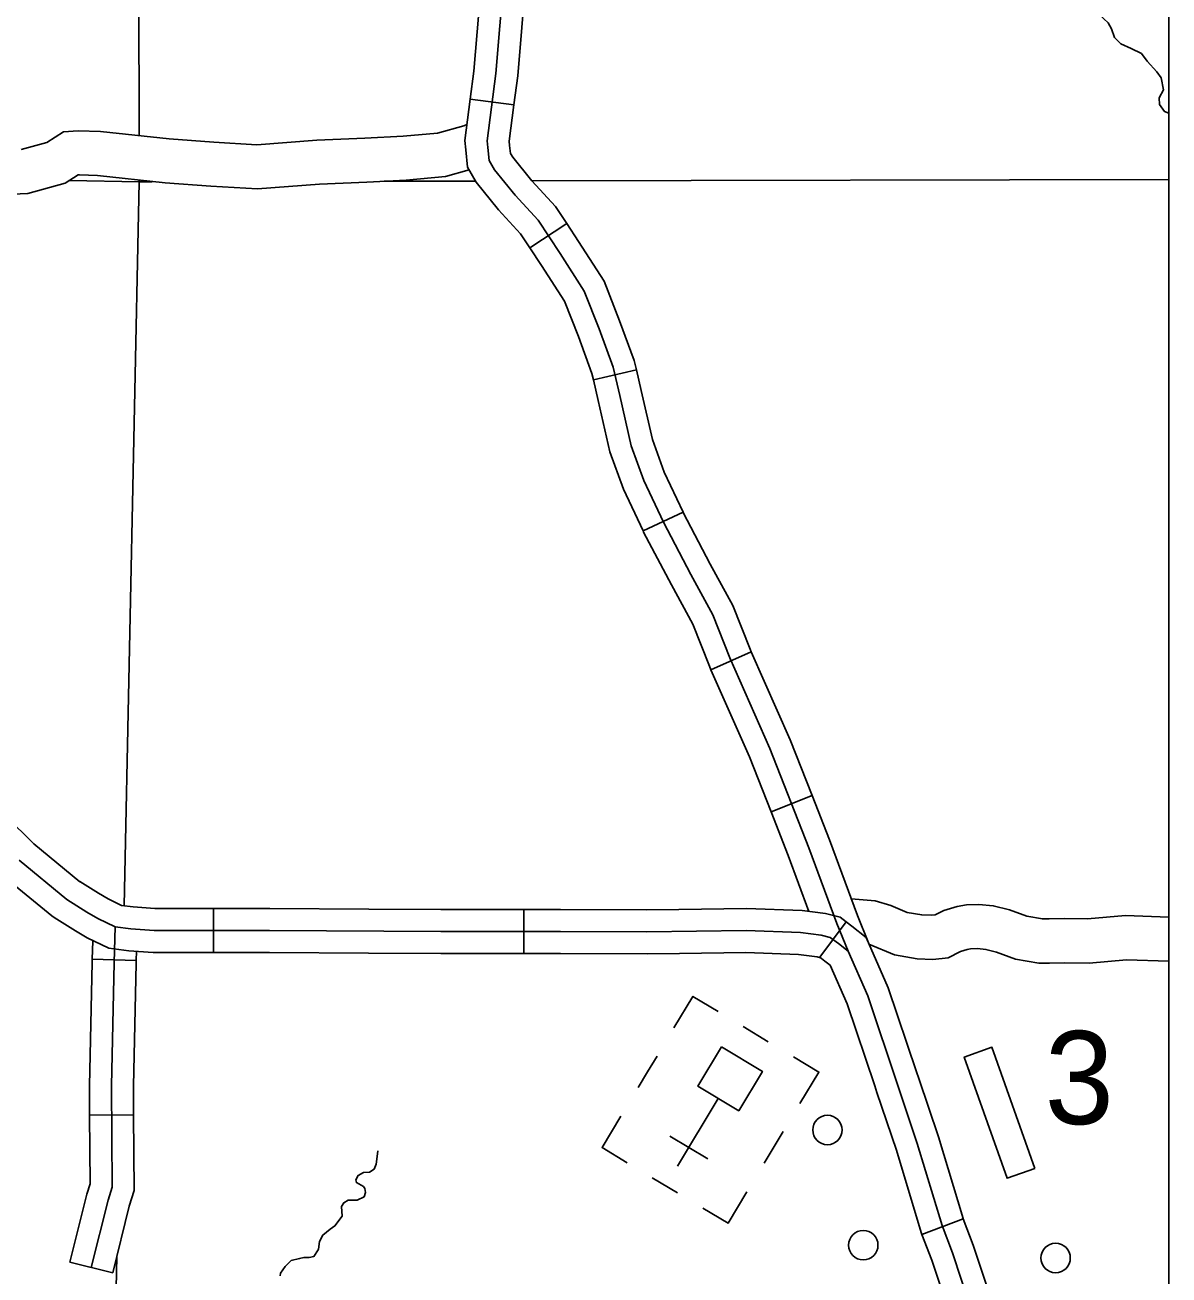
# Model space of a CAD drawing. Extents: x 1369979 to 1371646, y 379997 to 381064.
# Drawn here: x 1371094.78 to 1371140.38, y 380309.35 to 380359.2 of the extents above; entities that cross this region are included whole.
import ezdxf

# ---------------------------------------------------------------- set-up
doc = ezdxf.new("R2010")
doc.units = 0
doc.layers.add('R_Border Notes', color=7, linetype='Continuous')
doc.layers.add('R_No Plot', color=7, linetype='Continuous')

msp = doc.modelspace()

# ---------------------------------------------------------------- linework, layer by layer
at = {"layer": 'R_Border Notes'}
for p, q in [((1371112.528, 380356.248), (1371114.272, 380356.022)), ((1371114.908, 380350.31), (1371116.376, 380351.278)), ((1371117.44, 380345.048), (1371119.151, 380345.451)), ((1371119.42, 380339.023), (1371121.012, 380339.767)), ((1371122.124, 380333.488), (1371123.731, 380334.2)), ((1371124.52, 380327.826), (1371126.156, 380328.467)), ((1371102.291, 380323.969), (1371102.291, 380322.212)), ((1371114.666, 380322.171), (1371114.666, 380323.929)), ((1371127.52, 380323.429), (1371126.465, 380322.023)), ((1371099.212, 380321.891), (1371097.455, 380321.941)), ((1371124.411, 380318.655), (1371123.406, 380319.259)), ((1371119.592, 380317.448), (1371119.975, 380318.085)), ((1371119.592, 380317.448), (1371119.221, 380316.829)), ((1371120.792, 380313.686), (1371122.416, 380316.391)), ((1371099.11, 380315.736), (1371097.352, 380315.724)), ((1371121.998, 380313.987), (1371120.491, 380314.892)), ((1371124.244, 380313.812), (1371124.998, 380315.068)), ((1371119.786, 380313.231), (1371120.791, 380312.627)), ((1371130.536, 380310.967), (1371132.178, 380311.595)), ((1371132.178, 380311.595), (1371132.178, 380311.595)), ((1371098.275, 380309.437), (1371096.569, 380309.86))]:
    msp.add_line(p, q, dxfattribs=at)
for points in [[(1371099.226, 380400.085), (1371099.324, 380354.789)], [(1371113.007, 380362.314), (1371112.988, 380361.131), (1371112.671, 380357.355), (1371112.528, 380356.248)], [(1371114.765, 380362.286), (1371114.745, 380361.044), (1371114.42, 380357.169), (1371114.272, 380356.022)], [(1371113.866, 380361.087), (1371113.546, 380357.262), (1371113.198, 380354.576), (1371113.225, 380354.309), (1371113.278, 380353.801), (1371113.492, 380353.426), (1371114.321, 380352.41), (1371115.229, 380351.42), (1371116.111, 380350.082), (1371117.073, 380348.584), (1371117.661, 380347.086), (1371118.222, 380345.561), (1371118.49, 380344.427), (1371118.944, 380342.421), (1371119.452, 380341.03), (1371120.227, 380339.371), (1371121.322, 380337.285), (1371122.204, 380335.68), (1371122.872, 380333.968), (1371124.476, 380330.348), (1371126.026, 380326.389), (1371127.148, 380323.366), (1371127.589, 380322.261)], [(1371140.383, 380355.678), (1371140.199, 380355.756), (1371140.007, 380356.023), (1371139.992, 380356.29), (1371140.17, 380356.615), (1371140.066, 380357.089), (1371139.903, 380357.326), (1371139.519, 380357.755), (1371139.282, 380358.066), (1371138.882, 380358.259), (1371138.468, 380358.451), (1371138.217, 380358.703), (1371138.098, 380359.044), (1371137.965, 380359.281), (1371137.788, 380359.444), (1371137.492, 380359.754), (1371137.403, 380359.991), (1371137.433, 380360.243), (1371137.418, 380360.495)], [(1371112.528, 380356.248), (1371112.314, 380354.589), (1371112.351, 380354.219), (1371112.424, 380353.525), (1371112.765, 380352.927), (1371113.656, 380351.834), (1371114.534, 380350.877), (1371114.908, 380350.31)], [(1371114.272, 380356.022), (1371114.083, 380354.563), (1371114.099, 380354.398), (1371114.133, 380354.076), (1371114.219, 380353.925), (1371114.986, 380352.985), (1371115.924, 380351.962), (1371116.376, 380351.278)], [(1371094.623, 380354.229), (1371095.655, 380354.515), (1371096.315, 380354.935), (1371096.903, 380354.985), (1371097.788, 380354.955), (1371100.532, 380354.659), (1371102.302, 380354.527), (1371104.026, 380354.424), (1371106.413, 380354.607), (1371108.321, 380354.688), (1371109.85, 380354.767), (1371111.223, 380354.892), (1371112.269, 380355.184), (1371112.396, 380355.229)], [(1371093.333, 380352.419), (1371094.896, 380352.481), (1371096.377, 380352.891), (1371096.893, 380353.22), (1371096.946, 380353.224), (1371097.664, 380353.2), (1371100.372, 380352.908), (1371102.184, 380352.773), (1371104.041, 380352.662), (1371106.517, 380352.852), (1371108.404, 380352.932), (1371109.975, 380353.014), (1371111.542, 380353.156), (1371112.484, 380353.419)], [(1371096.548, 380353), (1371099.328, 380352.946)], [(1371099.328, 380352.946), (1371098.731, 380324.078)], [(1371099.328, 380353.021), (1371099.328, 380352.946)], [(1371099.328, 380352.946), (1371099.847, 380352.947)], [(1371109.094, 380352.968), (1371112.725, 380352.976)], [(1371114.989, 380352.981), (1371140.383, 380353.038)], [(1371116.376, 380351.278), (1371116.848, 380350.562), (1371117.86, 380348.986), (1371118.483, 380347.399), (1371119.066, 380345.815), (1371119.151, 380345.451)], [(1371114.908, 380350.31), (1371115.375, 380349.603), (1371116.287, 380348.182), (1371116.84, 380346.774), (1371117.379, 380345.308), (1371117.44, 380345.048)], [(1371119.151, 380345.451), (1371119.346, 380344.625), (1371119.789, 380342.67), (1371120.264, 380341.367), (1371121.012, 380339.767)], [(1371117.44, 380345.048), (1371117.633, 380344.229), (1371118.099, 380342.172), (1371118.639, 380340.692), (1371119.42, 380339.023)], [(1371121.012, 380339.767), (1371121.014, 380339.762), (1371122.097, 380337.701), (1371123.002, 380336.053), (1371123.684, 380334.306), (1371123.731, 380334.2)], [(1371119.42, 380339.023), (1371119.439, 380338.981), (1371120.548, 380336.869), (1371121.406, 380335.307), (1371122.061, 380333.63), (1371122.124, 380333.488)], [(1371123.731, 380334.2), (1371125.287, 380330.687), (1371126.156, 380328.467)], [(1371122.124, 380333.488), (1371123.665, 380330.01), (1371124.52, 380327.826)], [(1371096.968, 380325.031), (1371095.131, 380326.544), (1371092.854, 380328.783), (1371092.406, 380329.171)], [(1371126.156, 380328.467), (1371126.847, 380326.702), (1371127.969, 380323.682), (1371128.4, 380322.602)], [(1371095.85, 380323.674), (1371093.953, 380325.236), (1371091.66, 380327.491), (1371091.255, 380327.842)], [(1371124.52, 380327.826), (1371125.205, 380326.076), (1371126.03, 380323.853)], [(1371116.124, 380323.05), (1371111.354, 380323.05), (1371104.531, 380323.091), (1371099.922, 380323.091), (1371099, 380323.157), (1371098.372, 380323.238), (1371097.677, 380323.572), (1371097.249, 380323.826), (1371096.447, 380324.321), (1371094.542, 380325.89)], [(1371102.291, 380323.969), (1371099.953, 380323.969), (1371099.087, 380324.032), (1371098.624, 380324.091), (1371098.093, 380324.347), (1371097.704, 380324.578), (1371096.96, 380325.038), (1371096.968, 380325.031)], [(1371127.717, 380324.359), (1371128.669, 380324.274), (1371129.295, 380324.088), (1371129.944, 380323.813), (1371130.53, 380323.708), (1371130.902, 380323.698), (1371131.067, 380323.715), (1371131.406, 380323.89), (1371131.942, 380324.051), (1371132.308, 380324.109), (1371132.803, 380324.126), (1371133.38, 380324.075), (1371134.028, 380323.913), (1371134.719, 380323.657), (1371135.34, 380323.55), (1371135.602, 380323.55), (1371136.21, 380323.563), (1371137.129, 380323.55), (1371138.649, 380323.685), (1371140.383, 380323.622)], [(1371108.484, 380323.946), (1371104.534, 380323.969), (1371102.291, 380323.969)], [(1371114.666, 380323.929), (1371111.357, 380323.929), (1371108.484, 380323.946)], [(1371120.841, 380323.933), (1371119.568, 380323.916), (1371116.126, 380323.929), (1371114.666, 380323.929)], [(1371127.52, 380323.429), (1371127.27, 380323.617), (1371126.688, 380323.768), (1371125.765, 380323.887), (1371123.537, 380323.97), (1371120.841, 380323.933)], [(1371102.291, 380322.212), (1371099.89, 380322.212), (1371098.912, 380322.283), (1371098.119, 380322.384), (1371097.261, 380322.797), (1371096.794, 380323.074), (1371095.935, 380323.605), (1371095.85, 380323.674)], [(1371130.318, 380317.458), (1371129.194, 380320.8), (1371128.306, 380322.815), (1371127.739, 380323.265), (1371127.52, 380323.429)], [(1371097.422, 380309.649), (1371098.09, 380312.341), (1371098.25, 380312.85), (1371098.223, 380316.889), (1371098.33, 380321.811), (1371098.372, 380323.238)], [(1371127.589, 380322.261), (1371127.202, 380322.569), (1371126.881, 380322.81), (1371126.52, 380322.903), (1371125.692, 380323.01), (1371123.527, 380323.091), (1371119.572, 380323.037), (1371116.124, 380323.05)], [(1371097.455, 380321.941), (1371097.476, 380322.669)], [(1371128.363, 380322.693), (1371128.4, 380322.602)], [(1371140.383, 380321.863), (1371138.695, 380321.924), (1371137.195, 380321.791), (1371136.217, 380321.805), (1371135.622, 380321.792), (1371135.189, 380321.792), (1371134.26, 380321.952), (1371133.508, 380322.231), (1371133.087, 380322.337), (1371132.756, 380322.366), (1371132.476, 380322.356), (1371132.334, 380322.334), (1371132.068, 380322.254), (1371131.578, 380322.001), (1371130.969, 380321.938), (1371130.351, 380321.955), (1371129.441, 380322.117), (1371128.423, 380322.548)], [(1371097.352, 380315.724), (1371097.344, 380316.896), (1371097.452, 380321.833), (1371097.455, 380321.941)], [(1371099.11, 380315.736), (1371099.102, 380316.882), (1371099.209, 380321.789), (1371099.212, 380321.89)], [(1371099.212, 380321.891), (1371099.222, 380322.26)], [(1371102.291, 380322.212), (1371104.529, 380322.212), (1371108.473, 380322.188)], [(1371108.473, 380322.188), (1371111.352, 380322.171), (1371114.666, 380322.171)], [(1371120.865, 380322.176), (1371119.576, 380322.158), (1371116.123, 380322.171), (1371114.666, 380322.171)], [(1371126.492, 380322.003), (1371126.353, 380322.039), (1371125.619, 380322.133), (1371123.517, 380322.211), (1371120.865, 380322.176)], [(1371126.465, 380322.023), (1371126.665, 380321.873), (1371126.873, 380321.708), (1371127.553, 380320.164), (1371128.652, 380316.897)], [(1371131.34, 380311.326), (1371130.351, 380314.593), (1371129.576, 380316.907), (1371128.374, 380320.482), (1371127.589, 380322.261)], [(1371122.407, 380319.859), (1371121.402, 380320.462), (1371120.648, 380319.206)], [(1371125.671, 380316.189), (1371126.425, 380317.445), (1371125.421, 380318.049)], [(1371132.178, 380311.595), (1371132.172, 380311.61), (1371131.189, 380314.86), (1371130.409, 380317.187), (1371130.318, 380317.458)], [(1371128.652, 380316.897), (1371128.743, 380316.627), (1371129.514, 380314.326), (1371130.508, 380311.041), (1371130.536, 380310.967)], [(1371096.569, 380309.86), (1371097.243, 380312.58), (1371097.37, 380312.982), (1371097.352, 380315.724)], [(1371098.275, 380309.437), (1371098.936, 380312.103), (1371099.13, 380312.717), (1371099.11, 380315.736)], [(1371118.787, 380313.831), (1371117.782, 380314.434), (1371118.536, 380315.69)], [(1371108.508, 380313.459), (1371108.702, 380313.574), (1371108.777, 380313.771), (1371108.793, 380313.862), (1371108.838, 380314.302)], [(1371104.949, 380309.321), (1371104.965, 380309.427), (1371105.146, 380309.685), (1371105.389, 380309.927), (1371105.722, 380310.003), (1371105.888, 380310.048), (1371106.1, 380310.048), (1371106.297, 380310.094), (1371106.464, 380310.352), (1371106.479, 380310.382), (1371106.524, 380310.685), (1371106.645, 380310.943), (1371106.948, 380311.185), (1371107.13, 380311.307), (1371107.418, 380311.701), (1371107.402, 380312.08), (1371107.493, 380312.231), (1371107.66, 380312.337), (1371108.023, 380312.337), (1371108.296, 380312.474), (1371108.356, 380312.64), (1371108.326, 380312.807), (1371108.266, 380312.883), (1371107.993, 380313.034), (1371107.963, 380313.141), (1371108.054, 380313.322), (1371108.266, 380313.444), (1371108.508, 380313.459)], [(1371121.801, 380312.021), (1371122.805, 380311.417), (1371123.56, 380312.673)], [(1371133.596, 380305.213), (1371133.62, 380305.422), (1371133.649, 380306.279), (1371133.603, 380307.133), (1371133.322, 380308.303), (1371132.582, 380310.537), (1371132.178, 380311.595)], [(1371131.85, 380305.418), (1371131.866, 380305.555), (1371131.89, 380306.261), (1371131.856, 380306.878), (1371131.63, 380307.821), (1371130.926, 380309.947), (1371130.536, 380310.967)], [(1371131.794, 380299.202), (1371132.342, 380302.078), (1371132.743, 380305.489), (1371132.77, 380306.27), (1371132.73, 380307.005), (1371132.476, 380308.062), (1371131.754, 380310.242), (1371131.34, 380311.326)], [(1371098.441, 380310.108), (1371098.041, 380290.785)]]:
    msp.add_lwpolyline(points, dxfattribs=at)
for points in [[(1371122.548, 380318.445), (1371121.606, 380316.878), (1371123.232, 380315.901), (1371124.174, 380317.469)], [(1371135.034, 380313.601), (1371133.93, 380313.21), (1371132.221, 380318.044), (1371133.326, 380318.435)]]:
    msp.add_lwpolyline(points, close=True, dxfattribs=at)
for centre in [(1371126.766, 380315.135), (1371128.196, 380310.542), (1371135.864, 380310.03)]:
    msp.add_circle(centre, 0.586, dxfattribs=at)
at = {"layer": 'R_No Plot'}
msp.add_lwpolyline([(1370544.495, 380586.867), (1371140.383, 380586.867), (1371140.383, 380146.391), (1370544.495, 380146.391)], close=True, dxfattribs=at)

# ---------------------------------------------------------------- texts
at = {"layer": 'R_Border Notes'}
msp.add_text('3', height=3.712, dxfattribs=at).set_placement((1371135.426, 380315.369))

doc.saveas('drawing.dxf')
